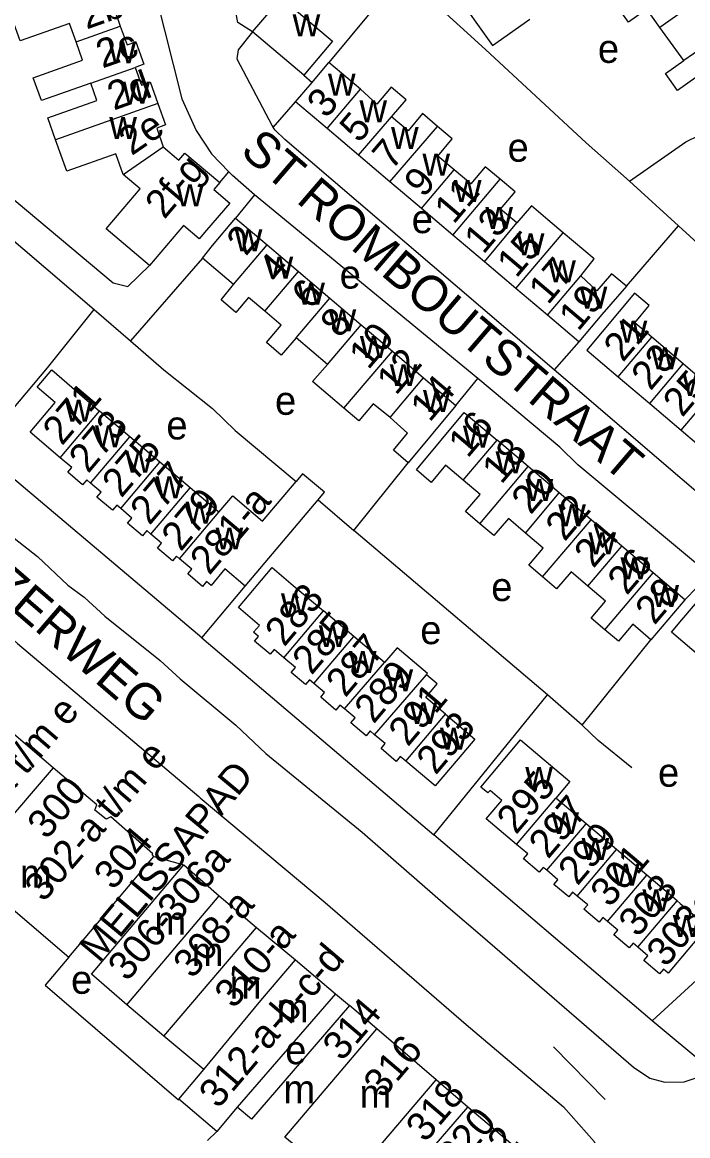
# Model space of a CAD drawing. Extents: x 161258 to 163262, y 380749 to 382054.
# Drawn here: x 162775 to 162868.3, y 381524.9 to 381680.9 of the extents above; entities that cross this region are included whole.
import ezdxf

# ---------------------------------------------------------------- set-up
doc = ezdxf.new("R2010")
doc.units = 0
for name, color, linetype in [('BLT_Basislijn', 7, 'Continuous'), ('BLT_Bebouwing', 7, 'Continuous'), ('BLT_Centroide', 7, 'Continuous'), ('BLT_Huisnummer', 7, 'Continuous'), ('BLT_Huisnummer_ tussenligend', 7, 'Continuous'), ('BLT_Huisnummer_reeks', 7, 'Continuous'), ('BLT_Onderverdeling_panden', 7, 'Continuous'), ('BLT_Straatnaam', 7, 'Continuous'), ('BLT_Straatnaam_verkleind', 7, 'Continuous')]:
    doc.layers.add(name, color=color, linetype=linetype)

msp = doc.modelspace()

# ---------------------------------------------------------------- linework, layer by layer
at = {"layer": 'BLT_Basislijn'}
for p, q in [((162814.48, 381673.44), (162815.63, 381672.42)), ((162810.19, 381666.13), (162813.32, 381669.69)), ((162802.7, 381658.4), (162803.98, 381659.92)), ((162860.09, 381658.61), (162866.96, 381652.32)), ((162807.57, 381656.67), (162804.92, 381653.4)), ((162838.83, 381630.93), (162807.57, 381656.67)), ((162859.66, 381643.86), (162866.96, 381652.32)), ((162800.26, 381647.82), (162790.19, 381636.22)), ((162785.1, 381640.6), (162790.19, 381636.22)), ((162852.99, 381636.08), (162849.53, 381632.17)), ((162835.79, 381627.15), (162838.83, 381630.93)), ((162800.21, 381594.62), (162768.93, 381621.03)), ((162821.48, 381609.65), (162829.1, 381619.13)), ((162816.47, 381613.95), (162821.48, 381609.65)), ((162848.62, 381586.63), (162821.48, 381609.65)), ((162871.29, 381603.5), (162867.85, 381599.92)), ((162800.21, 381594.62), (162806.25, 381601.87)), ((162800.21, 381594.62), (162832.7, 381567.04)), ((162853.45, 381582.36), (162863.11, 381594.34)), ((162832.7, 381567.04), (162848.62, 381586.63)), ((162853.45, 381582.36), (162848.62, 381586.63)), ((162863.28, 381540.96), (162832.7, 381567.04)), ((162793.48, 381563.98), (162797.67, 381562.81)), ((162879.18, 381555.58), (162863.28, 381540.96)), ((162818.9, 381544.74), (162820.87, 381543.09)), ((162871.35, 381534.22), (162863.28, 381540.96)), ((162849.44, 381537.31), (162856.71, 381529.92))]:
    msp.add_line(p, q, dxfattribs=at)
for points in [[(162791.37, 381694.02), (162797.4, 381670.14), (162799.38, 381665.68), (162801.54, 381662.43), (162803.98, 381659.92)], [(162807.29, 381679.53), (162805.22, 381680.81), (162803.74, 381688.55)], [(162829.98, 381685.93), (162823.96, 381682.39), (162818, 381675.22)], [(162832.81, 381683.47), (162839.94, 381677.03), (162854.03, 381663.95), (162860.09, 381658.61)], [(162807.29, 381679.53), (162805.27, 381676.99), (162805.11, 381675.72), (162810.05, 381666.34), (162810.19, 381666.13)], [(162747.24, 381678.31), (162787.78, 381644.37), (162789.81, 381643.84), (162792.86, 381646.77)], [(162753.76, 381666.9), (162764.85, 381657.46), (162768.3, 381654.94), (162785.1, 381640.6)], [(162849.53, 381632.17), (162811.83, 381664.45), (162810.45, 381665.73), (162810.19, 381666.13)], [(162860.09, 381658.61), (162868.01, 381664.11), (162871.8, 381665.95)], [(162687.22, 381654.92), (162690.83, 381659.65), (162693.61, 381660.69), (162695.2, 381660.74), (162697.21, 381659.99), (162721.45, 381639.16), (162731.84, 381630.7), (162745.96, 381618.23), (162763.46, 381603.58), (162774.35, 381593.8), (162799.77, 381572.39), (162799.97, 381572.2)], [(162807.57, 381656.67), (162804.49, 381659.39), (162803.98, 381659.92)], [(162901.93, 381620.62), (162897.65, 381624.71), (162885.51, 381635.44), (162866.96, 381652.32)], [(162768.93, 381621.03), (162778.59, 381632.46), (162785.1, 381640.6)], [(162790.19, 381636.22), (162794.86, 381632.18), (162801.7, 381626.73), (162804.86, 381623.67), (162813.39, 381616.52)], [(162885.92, 381600.97), (162885.1, 381601.71), (162849.53, 381632.17)], [(162871.29, 381603.5), (162870.74, 381603.96), (162852.85, 381618.86), (162850.32, 381621.31), (162838.83, 381630.93)], [(162773.88, 381608.59), (162777.16, 381606.01), (162781.43, 381601.99), (162783.69, 381600.32), (162786.61, 381597.66), (162794.37, 381591.42), (162797.15, 381588.86), (162804.95, 381582.36), (162809.16, 381578.4), (162822.63, 381567.38), (162834.71, 381556.9), (162839.5, 381552.76), (162860.65, 381534.49), (162862.94, 381532.91), (162865.04, 381532.36), (162867.76, 381532.43), (162870.02, 381533.15)], [(162860.42, 381576.42), (162855.72, 381580.25), (162853.45, 381582.36)], [(162799.97, 381572.2), (162817.45, 381557.53), (162837.21, 381540.47), (162850.84, 381528.93), (162855.13, 381524.07), (162856.2, 381521.88), (162856.69, 381519.33), (162856.5, 381516.87), (162855.56, 381515.25)]]:
    msp.add_lwpolyline(points, dxfattribs=at)
at = {"layer": 'BLT_Bebouwing'}
for p, q in [((162867.69, 381675.49), (162864.37, 381680.13)), ((162822.41, 381671.48), (162818, 381675.22)), ((162817.73, 381665.96), (162813.32, 381669.69)), ((162822.14, 381662.22), (162817.73, 381665.96)), ((162826.54, 381658.49), (162822.14, 381662.22)), ((162802.7, 381658.4), (162801.87, 381657.41)), ((162830.95, 381654.75), (162826.54, 381658.49)), ((162835.36, 381651.02), (162830.95, 381654.75)), ((162804.92, 381653.4), (162809.35, 381649.65)), ((162797.62, 381652.36), (162792.86, 381646.77)), ((162839.77, 381647.28), (162835.36, 381651.02)), ((162809.35, 381649.65), (162813.73, 381645.92)), ((162804.64, 381644.1), (162800.26, 381647.82)), ((162844.18, 381643.55), (162839.77, 381647.28)), ((162813.73, 381645.92), (162818.11, 381642.2)), ((162848.59, 381639.81), (162844.18, 381643.55)), ((162818.11, 381642.2), (162822.5, 381638.48)), ((162852.99, 381636.08), (162848.59, 381639.81)), ((162822.5, 381638.48), (162826.88, 381634.76)), ((162817.79, 381632.93), (162813.4, 381636.65)), ((162867.62, 381632.98), (162863.21, 381636.72)), ((162826.88, 381634.76), (162831.26, 381631.04)), ((162858.52, 381631.18), (162862.93, 381627.44)), ((162831.26, 381631.04), (162835.79, 381627.15)), ((162862.93, 381627.44), (162867.34, 381623.7)), ((162790.09, 381622.78), (162785.86, 381626.36)), ((162867.34, 381623.7), (162871.75, 381619.97)), ((162794.31, 381619.21), (162790.09, 381622.78)), ((162845.91, 381618.6), (162841.54, 381622.32)), ((162798.54, 381615.63), (162794.31, 381619.21)), ((162850.24, 381614.93), (162845.91, 381618.6)), ((162802.59, 381612.21), (162798.54, 381615.63)), ((162808.71, 381610.98), (162813.39, 381616.52)), ((162806.25, 381601.87), (162816.47, 381613.95)), ((162854.71, 381611.14), (162850.24, 381614.93)), ((162859.04, 381607.46), (162854.71, 381611.14)), ((162863.41, 381603.74), (162859.04, 381607.46)), ((162867.85, 381599.92), (162863.41, 381603.74)), ((162821.46, 381594.79), (162817.22, 381598.38)), ((162825.78, 381591.14), (162821.46, 381594.79)), ((162854.02, 381568.56), (162849.76, 381572.16)), ((162858.27, 381564.96), (162854.02, 381568.56)), ((162781.55, 381549.89), (162793.48, 381563.98)), ((162862.53, 381561.36), (162858.27, 381564.96)), ((162866.78, 381557.77), (162862.53, 381561.36)), ((162802.6, 381558.49), (162807.84, 381554.04)), ((162807.84, 381554.04), (162813.3, 381549.51)), ((162813.3, 381549.51), (162818.9, 381544.74)), ((162789.7, 381543.2), (162784.74, 381547.51)), ((162794.87, 381538.8), (162789.7, 381543.2)), ((162824.7, 381539.82), (162820.87, 381543.09)), ((162833.01, 381532.72), (162824.7, 381539.82)), ((162800.47, 381534.15), (162794.87, 381538.8)), ((162796.99, 381529.99), (162800.47, 381534.15)), ((162837.44, 381528.87), (162833.01, 381532.72))]:
    msp.add_line(p, q, dxfattribs=at)
for points in [[(162788, 381686.36), (162789.07, 381683.35), (162787.84, 381682.9), (162788.77, 381680.31)], [(162807.29, 381679.53), (162811.33, 381684.29), (162818.51, 381678.2), (162814.48, 381673.44)], [(162835.45, 381685.29), (162840.92, 381677.59), (162846.12, 381681.28)], [(162864.37, 381680.13), (162862.54, 381682.69), (162859.98, 381680.86), (162858.48, 381682.97)], [(162782.57, 381678.11), (162781.65, 381680.68), (162774.75, 381678.23), (162773.67, 381681.26)], [(162788.77, 381680.31), (162789.71, 381677.68), (162790.93, 381678.12), (162792.06, 381674.96), (162790.84, 381674.51)], [(162814.48, 381673.44), (162807.29, 381679.53)], [(162784.62, 381672.33), (162777.72, 381669.88), (162776.58, 381673.08), (162783.48, 381675.54), (162782.57, 381678.11)], [(162815.63, 381672.42), (162816.55, 381673.51), (162818, 381675.22)], [(162877.23, 381674.68), (162871.3, 381670.43), (162869.39, 381673.1), (162866.83, 381671.28), (162865.13, 381673.66), (162867.69, 381675.49)], [(162790.84, 381674.51), (162791.76, 381672.05), (162792.96, 381672.49), (162794.03, 381669.48)], [(162779.69, 381664.37), (162778.6, 381667.46), (162785.49, 381669.91), (162784.62, 381672.33)], [(162813.32, 381669.69), (162815.63, 381672.42)], [(162826.78, 381667.6), (162828.81, 381670), (162826.73, 381671.76), (162824.69, 381669.36), (162822.41, 381671.48)], [(162794.03, 381669.48), (162795.11, 381666.47), (162793.87, 381666.02), (162794.78, 381663.38)], [(162833.21, 381666.27), (162831.12, 381668.05), (162829.08, 381665.64), (162826.78, 381667.6)], [(162835.55, 381660.16), (162833.25, 381662.11), (162835.28, 381664.52), (162833.21, 381666.27)], [(162789.19, 381659.53), (162788.16, 381662.43), (162781.26, 381659.97), (162779.69, 381664.37)], [(162794.78, 381663.38), (162796.97, 381661.53), (162797.83, 381662.53), (162802.7, 381658.4)], [(162792.86, 381646.77), (162786.8, 381651.93), (162791.55, 381657.52), (162789.19, 381659.53)], [(162841.97, 381658.85), (162839.89, 381660.61), (162837.86, 381658.21), (162835.55, 381660.16)], [(162844.31, 381652.74), (162842.02, 381654.68), (162844.06, 381657.08), (162841.97, 381658.85)], [(162801.87, 381657.41), (162804.1, 381655.52), (162800.86, 381651.72), (162799.82, 381650.49), (162797.62, 381652.36)], [(162850.8, 381651.37), (162848.67, 381653.18), (162846.35, 381655.14), (162844.31, 381652.74)], [(162800.26, 381647.82), (162801.69, 381649.59), (162804.92, 381653.4)], [(162853.27, 381645.34), (162855.14, 381647.69), (162850.8, 381651.37)], [(162859.66, 381643.86), (162857.58, 381645.62), (162855.54, 381643.22), (162853.27, 381645.34)], [(162809.02, 381640.38), (162806.73, 381642.28), (162804.96, 381640.21), (162802.88, 381641.98), (162804.64, 381644.1)], [(162859.66, 381643.86), (162856.22, 381639.9), (162852.99, 381636.08)], [(162863.21, 381636.72), (162860.84, 381638.73), (162862.87, 381641.16), (162860.79, 381642.92), (162854.11, 381634.92), (162858.52, 381631.18)], [(162813.4, 381636.65), (162811.32, 381634.23), (162809.24, 381635.99), (162811.29, 381638.4), (162809.02, 381640.38)], [(162820.1, 381626.77), (162815.69, 381630.52), (162817.79, 381632.93)], [(162874.05, 381631.67), (162872, 381633.42), (162869.96, 381631.01), (162867.62, 381632.98)], [(162780.36, 381619.85), (162776.13, 381623.43), (162779.64, 381627.58), (162777.12, 381629.71), (162779.18, 381632.14), (162785.86, 381626.36)], [(162826.55, 381625.49), (162824.21, 381627.41), (162822.17, 381625.01), (162820.1, 381626.77)], [(162835.79, 381627.15), (162829.1, 381619.13)], [(162829.1, 381619.13), (162827.02, 381620.89), (162829.02, 381623.29), (162826.55, 381625.49)], [(162836.78, 381616.72), (162834.34, 381618.8), (162832.33, 381616.39), (162830.24, 381618.16), (162836.94, 381626.17), (162841.54, 381622.32)], [(162784.6, 381616.3), (162784.07, 381616.75), (162783.49, 381616.07), (162781.41, 381617.83), (162781.97, 381618.49), (162780.36, 381619.85)], [(162816.47, 381613.95), (162817.36, 381615), (162814.3, 381617.59), (162813.39, 381616.52)], [(162788.83, 381612.72), (162788.26, 381613.21), (162787.66, 381612.5), (162785.49, 381614.33), (162786.09, 381615.04), (162784.6, 381616.3)], [(162839.13, 381610.61), (162837.14, 381612.3), (162839.17, 381614.69), (162836.78, 381616.72)], [(162802.59, 381612.21), (162804.53, 381614.52), (162808.71, 381610.98)], [(162793.06, 381609.15), (162792.49, 381609.64), (162791.88, 381608.91), (162789.78, 381610.68), (162790.4, 381611.4), (162788.83, 381612.72)], [(162845.53, 381609.28), (162843.14, 381611.32), (162841.11, 381608.93), (162839.13, 381610.61)], [(162847.92, 381603.15), (162845.98, 381604.79), (162848.01, 381607.18), (162845.53, 381609.28)], [(162797.08, 381605.68), (162796.65, 381606.04), (162796.09, 381605.39), (162793.96, 381607.19), (162794.56, 381607.89), (162793.06, 381609.15)], [(162806.25, 381601.87), (162803.43, 381604.26), (162801.49, 381601.97), (162800.85, 381602.51), (162800.27, 381601.82), (162798.21, 381603.57), (162798.78, 381604.24), (162797.08, 381605.68)], [(162811.68, 381591.82), (162810.31, 381592.98), (162809.75, 381592.31), (162807.57, 381594.15), (162808.14, 381594.82), (162807.44, 381595.41), (162808.25, 381596.36), (162805.31, 381598.85), (162810.04, 381604.45), (162812.97, 381601.97), (162817.22, 381598.38)], [(162854.27, 381601.85), (162851.91, 381603.86), (162849.89, 381601.48), (162847.92, 381603.15)], [(162856.63, 381595.75), (162854.74, 381597.36), (162856.76, 381599.74), (162854.27, 381601.85)], [(162867.85, 381599.92), (162863.11, 381594.34)], [(162870.44, 381591.63), (162865.99, 381595.4), (162867.45, 381597.14), (162870.69, 381600.95), (162875.14, 381597.16)], [(162863.11, 381594.34), (162860.55, 381596.51), (162858.54, 381594.14), (162856.63, 381595.75)], [(162831.64, 381589.45), (162831.79, 381589.63), (162827.55, 381593.22), (162825.78, 381591.14)], [(162815.9, 381588.2), (162815.27, 381588.73), (162814.72, 381588.07), (162812.7, 381589.77), (162813.29, 381590.46), (162811.68, 381591.82)], [(162834.31, 381583.93), (162831.55, 381586.25), (162833.17, 381588.16), (162831.64, 381589.45)], [(162820.18, 381584.66), (162819.54, 381585.2), (162818.95, 381584.5), (162816.84, 381586.29), (162817.39, 381586.94), (162815.9, 381588.2)], [(162824.4, 381581.04), (162823.77, 381581.58), (162823.19, 381580.9), (162821.05, 381582.7), (162821.65, 381583.41), (162820.18, 381584.66)], [(162834.31, 381583.93), (162838.44, 381580.43), (162836.12, 381577.68), (162832.89, 381573.86), (162828.76, 381577.36)], [(162779.34, 381576.42), (162773.51, 381581.38), (162772.12, 381580.9), (162771.31, 381581.6)], [(162828.76, 381577.36), (162827.99, 381578.01), (162827.4, 381577.31), (162825.29, 381579.1), (162825.88, 381579.8), (162824.4, 381581.04)], [(162844.29, 381565.68), (162840.03, 381569.28), (162842.21, 381571.85), (162840.56, 381573.25), (162840.24, 381572.88), (162839.26, 381573.71), (162844.85, 381580.33), (162851.74, 381574.49), (162849.76, 381572.16)], [(162785.18, 381570.46), (162785.5, 381571.2), (162779.34, 381576.42)], [(162793.48, 381563.98), (162793.21, 381564.22), (162793.32, 381564.34), (162787.42, 381569.54), (162786.79, 381569.2), (162785.18, 381570.47)], [(162848.51, 381562.05), (162848.02, 381562.46), (162847.45, 381561.79), (162845.26, 381563.64), (162845.86, 381564.35), (162844.29, 381565.68)], [(162784.74, 381547.51), (162797.67, 381562.81)], [(162797.67, 381562.81), (162802.6, 381558.49)], [(162852.76, 381558.45), (162852.13, 381558.98), (162851.58, 381558.33), (162849.51, 381560.07), (162850.07, 381560.73), (162848.51, 381562.05)], [(162857.04, 381554.87), (162856.38, 381555.43), (162855.84, 381554.79), (162853.71, 381556.59), (162854.24, 381557.2), (162852.76, 381558.45)], [(162866.78, 381557.77), (162867.22, 381557.4), (162871.04, 381554.17), (162865.51, 381547.63), (162864.84, 381548.2), (162864.29, 381547.55), (162862.09, 381549.41), (162862.67, 381550.09), (162861.28, 381551.26)], [(162861.28, 381551.26), (162860.61, 381551.83), (162860.07, 381551.19), (162857.89, 381553.03), (162858.45, 381553.68), (162857.04, 381554.87)], [(162781.55, 381549.89), (162778.23, 381545.95), (162796.92, 381529.91), (162796.99, 381529.99)], [(162818.9, 381544.74), (162805.16, 381528.87)], [(162820.87, 381543.09), (162807.13, 381527.19), (162805.16, 381528.87)], [(162832.1, 381507.45), (162844.98, 381522.51), (162837.44, 381528.87)]]:
    msp.add_lwpolyline(points, dxfattribs=at)
at = {"layer": 'BLT_Onderverdeling_panden'}
for p, q in [((162870.37, 381684.38), (162864.37, 381680.13)), ((162782.57, 381678.11), (162788.77, 381680.31)), ((162873.7, 381679.67), (162867.69, 381675.49)), ((162784.62, 381672.33), (162790.84, 381674.51)), ((162817.73, 381665.96), (162822.41, 381671.48)), ((162794.03, 381669.48), (162779.69, 381664.37)), ((162822.14, 381662.22), (162826.78, 381667.6)), ((162826.54, 381658.49), (162833.21, 381666.27)), ((162789.19, 381659.53), (162794.78, 381663.38)), ((162830.95, 381654.75), (162835.55, 381660.16)), ((162835.36, 381651.02), (162841.97, 381658.85)), ((162839.77, 381647.28), (162844.31, 381652.74)), ((162844.18, 381643.55), (162850.8, 381651.37)), ((162804.64, 381644.1), (162809.35, 381649.65)), ((162809.02, 381640.38), (162813.73, 381645.92)), ((162848.59, 381639.81), (162853.27, 381645.34)), ((162813.4, 381636.65), (162818.11, 381642.2)), ((162817.79, 381632.93), (162822.5, 381638.48)), ((162858.52, 381631.18), (162863.21, 381636.72)), ((162820.1, 381626.77), (162826.88, 381634.76)), ((162862.93, 381627.44), (162867.62, 381632.98)), ((162867.34, 381623.7), (162874.05, 381631.67)), ((162826.55, 381625.49), (162831.26, 381631.04)), ((162780.36, 381619.85), (162785.86, 381626.36)), ((162784.6, 381616.3), (162790.09, 381622.78)), ((162836.78, 381616.72), (162841.54, 381622.32)), ((162788.83, 381612.72), (162794.31, 381619.21)), ((162839.13, 381610.61), (162845.91, 381618.6)), ((162793.06, 381609.15), (162798.54, 381615.63)), ((162845.53, 381609.28), (162850.24, 381614.93)), ((162797.08, 381605.68), (162802.59, 381612.21)), ((162847.92, 381603.15), (162854.71, 381611.14)), ((162854.27, 381601.85), (162859.04, 381607.46)), ((162856.63, 381595.75), (162863.41, 381603.74)), ((162811.68, 381591.82), (162817.22, 381598.38)), ((162815.9, 381588.2), (162821.46, 381594.79)), ((162820.18, 381584.66), (162825.78, 381591.14)), ((162824.4, 381581.04), (162831.64, 381589.45)), ((162828.76, 381577.36), (162834.31, 381583.93)), ((162779.34, 381576.42), (162767.97, 381563.13)), ((162844.29, 381565.68), (162849.76, 381572.16)), ((162848.51, 381562.05), (162854.02, 381568.56)), ((162852.76, 381558.45), (162858.27, 381564.96)), ((162857.04, 381554.87), (162862.53, 381561.36)), ((162789.7, 381543.2), (162802.6, 381558.49)), ((162861.28, 381551.26), (162866.78, 381557.77)), ((162794.87, 381538.8), (162807.84, 381554.04)), ((162821.15, 381518.77), (162833.01, 381532.72)), ((162802.29, 381525.48), (162796.99, 381529.99)), ((162805.16, 381528.87), (162802.29, 381525.48)), ((162825.13, 381514.65), (162837.44, 381528.87)), ((162802.29, 381525.48), (162800.96, 381524.18))]:
    msp.add_line(p, q, dxfattribs=at)
for points in [[(162767.97, 381563.13), (162767.16, 381562.18), (162781.55, 381549.89)], [(162800.47, 381534.15), (162808.46, 381543.82), (162813.3, 381549.51)], [(162813.35, 381523.39), (162811.82, 381524.67), (162824.7, 381539.82)]]:
    msp.add_lwpolyline(points, dxfattribs=at)

# ---------------------------------------------------------------- texts
at = {"layer": 'BLT_Centroide'}
for s, p in [('w', (162812.91, 381678.88)), ('w', (162787.12, 381675.09)), ('e', (162855.67, 381675.16)), ('w', (162817.86, 381670.59)), ('w', (162789.05, 381669.44)), ('w', (162822.27, 381666.84)), ('w', (162787.23, 381664.5)), ('w', (162826.69, 381663.12)), ('e', (162843.02, 381661.32)), ('w', (162831.09, 381659.38)), ('w', (162796.59, 381655.06)), ('w', (162835.5, 381655.66)), ('w', (162839.91, 381651.91)), ('e', (162829.59, 381651.31)), ('w', (162804.8, 381648.77)), ('w', (162844.31, 381648.19)), ('w', (162809.12, 381644.94)), ('e', (162819.5, 381643.54)), ('w', (162848.72, 381644.44)), ('w', (162813.56, 381641.28)), ('w', (162853.12, 381640.72)), ('w', (162817.95, 381637.56)), ('w', (162858.72, 381635.97)), ('w', (162822.33, 381633.84)), ('w', (162863.12, 381632.23)), ('w', (162826.51, 381629.88)), ('w', (162867.53, 381628.5)), ('w', (162781, 381624.89)), ('e', (162810.44, 381625.86)), ('w', (162831.17, 381626.27)), ('e', (162795.22, 381622.41)), ('w', (162785.22, 381621.31)), ('w', (162836.76, 381621.28)), ('w', (162789.45, 381617.75)), ('w', (162841.34, 381617.66)), ('w', (162793.69, 381614.17)), ('w', (162845.54, 381613.78)), ('w', (162797.92, 381610.61)), ('w', (162850.12, 381610.25)), ('w', (162802.12, 381607)), ('w', (162854.34, 381606.31)), ('w', (162858.84, 381602.8)), ('e', (162840.73, 381599.77)), ('w', (162863.17, 381598.94)), ('w', (162811.27, 381597.8)), ('e', (162830.79, 381593.73)), ('w', (162816.58, 381593.31)), ('w', (162820.8, 381589.7)), ('w', (162825.92, 381587.14)), ('w', (162829.3, 381582.53)), ('w', (162833.55, 381578.94)), ('w', (162845.5, 381573.45)), ('e', (162864.09, 381573.76)), ('w', (162849.16, 381567.12)), ('w', (162853.39, 381563.5)), ('m', (162774.71, 381559.61)), ('w', (162857.64, 381559.91)), ('w', (162861.91, 381556.31)), ('m', (162793.53, 381553.03)), ('w', (162866.16, 381552.72)), ('m', (162798.77, 381548.66)), ('e', (162781.87, 381544.75)), ('m', (162804.11, 381544.06)), ('m', (162810.69, 381540.77)), ('e', (162811.87, 381534.88)), ('m', (162811.63, 381529.4)), ('m', (162822.28, 381528.78))]:
    msp.add_text(s, height=4, dxfattribs=at).set_placement(p)
at = {"layer": 'BLT_Huisnummer'}
for s, rotation, p in [('2b', 19.5642, (162784.03, 381679.82)), ('2c', 19.3122, (162786.25, 381674.36)), ('2d', 19.6062, (162787.85, 381668.47)), ('3', 49.7274, (162817.62, 381667.24)), ('2e', 34.5563, (162790.35, 381662.08)), ('7', 49.7292, (162826.79, 381660.01)), ('11', 49.7302, (162835.47, 381652.44)), ('2', 49.6541, (162806.35, 381647.98)), ('15', 49.7311, (162844.24, 381644.89)), ('6', 49.6619, (162815.47, 381640.46)), ('19', 49.7256, (162852.91, 381637.43)), ('10', 49.6577, (162823.5, 381632.05)), ('23', 49.7266, (162863.05, 381629.12)), ('14', 49.6665, (162832.1, 381624.7)), ('271', 49.7846, (162780.6, 381621.42)), ('275', 49.789, (162788.92, 381614.1)), ('18', 49.6612, (162842.14, 381616)), ('22', 49.6569, (162851.02, 381607.99)), ('283', 49.7781, (162811.74, 381593.24)), ('28', 49.6578, (162863.6, 381596.29)), ('287', 49.7774, (162820.29, 381586.13)), ('293', 49.7852, (162832.95, 381575.28)), ('295', 49.7878, (162844.21, 381566.94)), ('299', 49.7862, (162852.81, 381559.77)), ('303', 49.787, (162861.27, 381552.52)), ('303a', 49.7821, (162865.19, 381548.33)), ('314', 49.6506, (162819.82, 381535.17)), ('318', 49.6506, (162831.49, 381523.79))]:
    msp.add_text(s, height=4, rotation=rotation, dxfattribs=at).set_placement(p)
at = {"layer": 'BLT_Huisnummer_ tussenligend'}
for s, rotation, p in [('5', 49.7274, (162822.21, 381663.8)), ('9', 49.7292, (162831.24, 381656.14)), ('13', 49.7302, (162839.63, 381648.22)), ('4', 49.6541, (162810.79, 381644.09)), ('17', 49.7311, (162848.68, 381641.15)), ('8', 49.6619, (162819.49, 381636.45)), ('21', 49.7256, (162859.18, 381633.11)), ('12', 49.6577, (162827.39, 381628.46)), ('25', 49.7266, (162867.49, 381625.39)), ('16', 49.6665, (162837.42, 381619.67)), ('273', 49.7846, (162784.27, 381617.53)), ('277', 49.789, (162792.86, 381610.27)), ('20', 49.6612, (162846.26, 381611.75)), ('279', 49.789, (162797.24, 381606.59)), ('24', 49.6569, (162855.04, 381604.24)), ('26', 49.6578, (162859.72, 381600.46)), ('285', 49.7781, (162815.56, 381589.28)), ('289', 49.7774, (162824.26, 381582.45)), ('291', 49.7774, (162829.05, 381579.25)), ('297', 49.7878, (162848.7, 381563.51)), ('301', 49.7862, (162857.33, 381556.71)), ('316', 49.6506, (162825.54, 381529.96))]:
    msp.add_text(s, height=4, rotation=rotation, dxfattribs=at).set_placement(p)
at = {"layer": 'BLT_Huisnummer_reeks'}
for s, height, rotation, p in [('2f-g', 4, 49.6324, (162794.94, 381653.14)), ('281-a', 4, 49.7778, (162801.24, 381603.27)), ('296-a t/m e', 3.9999, 49.4633, (162765.63, 381563.71)), ('302-a t/m e', 3.9999, 49.4633, (162778.04, 381557.45)), ('300', 4, 49.4586, (162778.44, 381566.22)), ('304', 4, 49.4644, (162787.77, 381559.13)), ('306-306a', 4, 49.651, (162789.73, 381546.34)), ('308-a', 4, 49.6508, (162798.88, 381546.72)), ('310-a', 4, 49.6508, (162804.66, 381542.52)), ('312-a-b-c-d', 4, 49.6499, (162802.49, 381528.52)), ('320', 4, 49.6508, (162835.86, 381519.87)), ('322', 4, 49.6508, (162839.02, 381517.22))]:
    msp.add_text(s, height=height, rotation=rotation, dxfattribs=at).set_placement(p)
at = {"layer": 'BLT_Straatnaam'}
for s, height, rotation, p in [('ST ROMBOUTSTRAAT', 4.9999, 319.3295, (162805.39, 381662.51)), ('HEEZERWEG', 5, 319.2157, (162759.7, 381610.37))]:
    msp.add_text(s, height=height, rotation=rotation, dxfattribs=at).set_placement(p)
at = {"layer": 'BLT_Straatnaam_verkleind'}
msp.add_text('MELISSAPAD', height=4, rotation=50.2164, dxfattribs=at).set_placement((162785.78, 381548.95))

doc.saveas('drawing.dxf')
